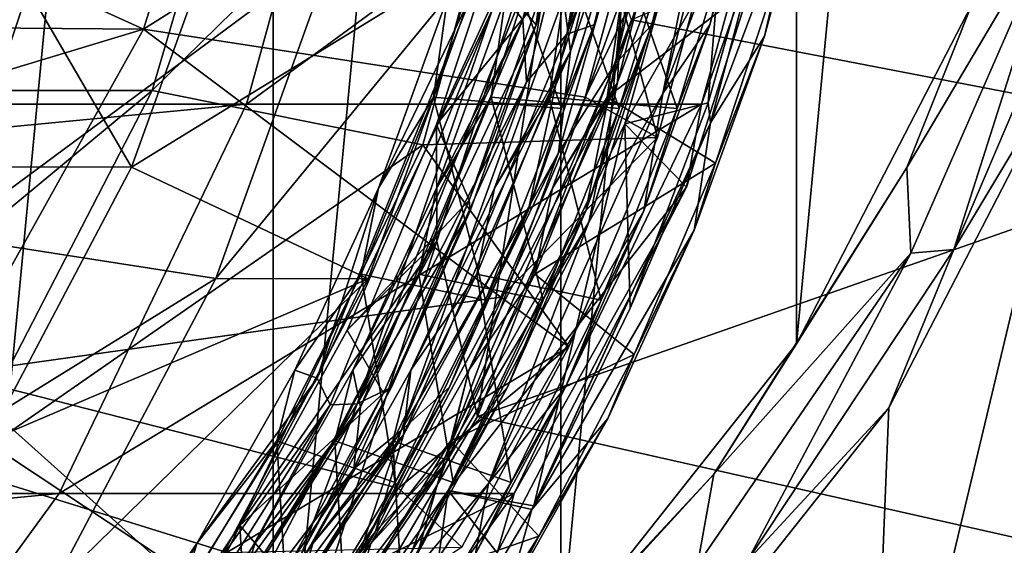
# Model space of a CAD drawing. Header units: metres. Extents: x -62 to 300, y -109 to 109.
# Tile 690 of 708: x 293.11 to 297.5, y -5.76 to -3.42. Entities that reach past the tile are written whole.
import ezdxf

# ---------------------------------------------------------------- set-up
doc = ezdxf.new("R2010")
doc.units = ezdxf.units.M
doc.layers.add('solid_500635', color=7, linetype='CONTINUOUS')

msp = doc.modelspace()

# ---------------------------------------------------------------- linework, layer by layer
at = {"layer": 'solid_500635'}
for points in [[(292.780731, -8.083946, -96.637917), (292.780731, 8.083945, -96.637917), (294.242157, 7.275358, -96.247192)], [(294.242157, -7.27536, -96.247192), (292.780731, -8.083946, -96.637917), (294.242157, 7.275358, -96.247192)], [(294.242157, -7.27536, -96.247192), (294.242157, 7.275358, -96.247192), (295.523132, 6.187184, -95.904716)], [(295.523132, -6.187184, -95.904716), (294.242157, -7.27536, -96.247192), (295.523132, 6.187184, -95.904716)], [(296.574371, 4.86124, -95.62365), (295.523132, -6.187184, -95.904716), (295.523132, 6.187184, -95.904716)], [(296.574371, 4.86124, -95.62365), (296.574371, -4.861238, -95.62365), (295.523132, -6.187184, -95.904716)], [(296.574371, 4.86124, -95.62365), (297.35553, 3.34848, -95.414803), (296.574371, -4.861238, -95.62365)], [(297.35553, 3.34848, -95.414803), (297.35553, -3.34848, -95.414803), (296.574371, -4.861238, -95.62365)], [(295.354004, -3.415788, -79.969841), (295.781158, -1.529403, -79.825218), (295.277283, -3.317314, -80.063805)], [(295.845245, -1.796878, -79.737442), (295.781158, -1.529403, -79.825218), (295.354004, -3.415788, -79.969841)], [(295.984894, -1.549115, -79.621246), (295.550323, -3.480207, -79.767853), (296.06955, -1.681897, -79.525848)], [(295.845245, -1.796878, -79.737442), (295.550323, -3.480207, -79.767853), (295.984894, -1.549115, -79.621246)], [(295.565979, -3.556602, -80.950562), (296.018005, -1.679935, -80.799454), (295.535583, -3.317314, -81.029869)], [(295.550323, -3.480207, -79.767853), (295.90387, -2.575025, -79.584053), (296.06955, -1.681897, -79.525848)], [(296.04425, -2.136523, -80.72477), (296.018005, -1.679935, -80.799454), (295.565979, -3.556602, -80.950562)], [(296.223206, -1.691082, -80.594887), (295.765198, -3.613085, -80.747627), (296.16217, -2.575025, -80.550125)], [(296.04425, -2.136523, -80.72477), (295.765198, -3.613085, -80.747627), (296.223206, -1.691082, -80.594887)], [(291.783783, -2.603402, -74.545792), (294.194366, -1.767456, -82.699844), (293.663879, -3.457346, -82.841675)], [(296.138428, -1.899699, -82.180084), (293.663879, -3.457346, -82.841675), (294.194366, -1.767456, -82.699844)], [(295.370117, -3.693913, -79.894699), (295.845245, -1.796878, -79.737442), (295.354004, -3.415788, -79.969841)], [(295.370117, -3.693913, -79.894699), (295.550323, -3.480207, -79.767853), (295.845245, -1.796878, -79.737442)], [(295.776184, -3.696395, -81.931747), (296.252808, -1.829959, -81.774223), (295.793854, -3.317314, -81.995941)], [(296.233032, -2.472927, -81.714783), (296.252808, -1.829959, -81.774223), (295.776184, -3.696395, -81.931747)], [(296.459778, -1.832615, -81.568993), (295.978516, -3.745082, -81.727798), (296.420441, -2.575025, -81.51619)], [(296.233032, -2.472927, -81.714783), (295.978516, -3.745082, -81.727798), (296.459778, -1.832615, -81.568993)], [(274.693237, -1.92937, -81.909966), (275.205505, -3.793037, -81.773003), (294.635223, -1.92937, -76.578262)], [(275.205505, -3.793037, -81.773003), (294.122955, -3.793037, -76.715218), (294.635223, -1.92937, -76.578262)], [(294.238129, -1.902321, -78.03009), (293.075836, -1.902321, -73.682785), (292.539795, -3.731265, -73.826096)], [(293.702087, -3.731265, -78.173401), (294.238129, -1.902321, -78.03009), (292.539795, -3.731265, -73.826096)], [(296.138428, -1.899699, -82.180084), (295.632629, -3.761704, -82.315315), (293.663879, -3.457346, -82.841675)], [(295.44577, -2.02142, -77.707214), (294.238129, -1.902321, -78.03009), (293.702087, -3.731265, -78.173401)], [(294.122955, -3.793037, -76.715218), (296.150513, -3.793038, -84.298851), (296.662781, -1.929368, -84.161888)], [(294.122955, -3.793037, -76.715218), (296.662781, -1.929368, -84.161888), (294.635223, -1.92937, -76.578262)], [(296.484436, -1.990654, -81.57), (295.632629, -3.761704, -82.315315), (296.138428, -1.899699, -82.180084)], [(296.662781, -1.929368, -84.161888), (296.150513, -3.793038, -84.298851), (296.634338, -2.431104, -84.169502)], [(296.180878, -3.78566, -82.738045), (296.190308, -3.87617, -82.708366), (296.69455, -1.973678, -82.543571)], [(296.447784, -2.8402, -82.666687), (296.180878, -3.78566, -82.738045), (296.69455, -1.973678, -82.543571)], [(296.69455, -1.973678, -82.543571), (296.190308, -3.87617, -82.708366), (296.679871, -2.570086, -82.48188)], [(295.95459, -3.940625, -81.711662), (296.484436, -1.990654, -81.57), (295.44577, -2.02142, -77.707214)], [(295.95459, -3.940625, -81.711662), (295.632629, -3.761704, -82.315315), (296.484436, -1.990654, -81.57)], [(298.653198, -3.958885, -89.455025), (299.157684, -2.009976, -89.320145), (295.839233, -3.415756, -78.223091)], [(294.909088, -3.97377, -77.8507), (295.44577, -2.02142, -77.707214), (293.702087, -3.731265, -78.173401)], [(295.95459, -3.940625, -81.711662), (295.44577, -2.02142, -77.707214), (294.909088, -3.97377, -77.8507)], [(295.513855, -4.008758, -80.896416), (295.765198, -3.613085, -80.747627), (296.04425, -2.136523, -80.72477)], [(295.513855, -4.008758, -80.896416), (296.04425, -2.136523, -80.72477), (295.565979, -3.556602, -80.950562)], [(295.808289, -3.879317, -82.837662), (296.313293, -2.119159, -82.702644), (296.634338, -2.431104, -84.169502)], [(296.180878, -3.78566, -82.738045), (296.313293, -2.119159, -82.702644), (295.808289, -3.879317, -82.837662)], [(296.447784, -2.8402, -82.666687), (296.313293, -2.119159, -82.702644), (296.180878, -3.78566, -82.738045)], [(295.808289, -3.879317, -82.837662), (296.634338, -2.431104, -84.169502), (296.083557, -4.1618, -84.316757)], [(296.150513, -3.793038, -84.298851), (296.083557, -4.1618, -84.316757), (296.634338, -2.431104, -84.169502)], [(295.648926, -4.317884, -81.90036), (295.978516, -3.745082, -81.727798), (296.233032, -2.472927, -81.714783)], [(295.648926, -4.317884, -81.90036), (296.233032, -2.472927, -81.714783), (295.776184, -3.696395, -81.931747)], [(295.333893, -3.346475, -78.788483), (295.413208, -3.439112, -78.693573), (295.645599, -2.575025, -78.617989)], [(295.428192, -3.317921, -78.599228), (295.645599, -2.575025, -78.617989), (295.413208, -3.439112, -78.693573)], [(295.550323, -3.480207, -79.767853), (295.671509, -3.439112, -79.659645), (295.90387, -2.575025, -79.584053)], [(295.796234, -2.925967, -79.529846), (295.90387, -2.575025, -79.584053), (295.671509, -3.439112, -79.659645)], [(295.765198, -3.613085, -80.747627), (295.929779, -3.439112, -80.62571), (296.16217, -2.575025, -80.550125)], [(296.054504, -2.925967, -80.495918), (296.16217, -2.575025, -80.550125), (295.929779, -3.439112, -80.62571)], [(295.978516, -3.745082, -81.727798), (296.18808, -3.439112, -81.591782), (296.420441, -2.575025, -81.51619)], [(296.312805, -2.925967, -81.461983), (296.420441, -2.575025, -81.51619), (296.18808, -3.439112, -81.591782)], [(296.190308, -3.87617, -82.708366), (296.430725, -3.488862, -82.562805), (296.679871, -2.570086, -82.48188)], [(296.505524, -3.166543, -82.449326), (296.679871, -2.570086, -82.48188), (296.430725, -3.488862, -82.562805)], [(297.065277, -4.074572, -95.647667), (297.35553, -3.34848, -95.414803), (297.663208, -2.575619, -95.487808)], [(297.065277, -4.074572, -95.647667), (297.663208, -2.575619, -95.487808), (297.770477, -2.881777, -95.459129)], [(291.476044, -3.439688, -74.628067), (291.783783, -2.603402, -74.545792), (293.663879, -3.457346, -82.841675)], [(295.549255, -2.621033, -78.300621), (295.284973, -2.931905, -78.501846), (294.969543, -3.883196, -78.593781)], [(294.971191, -4.403149, -78.45517), (295.549255, -2.621033, -78.300621), (294.969543, -3.883196, -78.593781)], [(295.152832, -5.184437, -78.406609), (295.549255, -2.621033, -78.300621), (294.971191, -4.403149, -78.45517)], [(295.152832, -5.184437, -78.406609), (295.839233, -3.415756, -78.223091), (295.549255, -2.621033, -78.300621)], [(292.844604, -2.759045, -73.434067), (293.610687, -4.072923, -78.197845), (292.370575, -4.072378, -73.560806)], [(292.844604, -2.759045, -73.434067), (294.08432, -2.758803, -78.071213), (293.610687, -4.072923, -78.197845)], [(293.610687, -4.072923, -78.197845), (294.08432, -2.758803, -78.071213), (295.196777, -3.096887, -77.773781)], [(297.065277, -4.074572, -95.647667), (297.770477, -2.881777, -95.459129), (297.083191, -4.45583, -95.642876)], [(297.083191, -4.45583, -95.642876), (297.770477, -2.881777, -95.459129), (297.274231, -4.439393, -95.550972)], [(297.770477, -2.881777, -95.459129), (297.931183, -2.899276, -95.375336), (297.274231, -4.439393, -95.550972)], [(294.955627, -3.761789, -79.472153), (295.018982, -3.317314, -79.09774), (295.21933, -2.934331, -79.388153)], [(295.526001, -3.812072, -79.615898), (294.955627, -3.761789, -79.472153), (295.21933, -2.934331, -79.388153)], [(294.969543, -3.883196, -78.593781), (295.284973, -2.931905, -78.501846), (295.428192, -3.317921, -78.599228)], [(295.213928, -3.761789, -80.438225), (295.277283, -3.317314, -80.063805), (295.477631, -2.934331, -80.354225)], [(295.784302, -3.812072, -80.581963), (295.213928, -3.761789, -80.438225), (295.477631, -2.934331, -80.354225)], [(295.796234, -2.925967, -79.529846), (295.526001, -3.812072, -79.615898), (295.21933, -2.934331, -79.388153)], [(295.472198, -3.761789, -81.404289), (295.535583, -3.317314, -81.029869), (295.735901, -2.934331, -81.32029)], [(296.042603, -3.812072, -81.548035), (295.472198, -3.761789, -81.404289), (295.735901, -2.934331, -81.32029)], [(296.054504, -2.925967, -80.495918), (295.784302, -3.812072, -80.581963), (295.477631, -2.934331, -80.354225)], [(295.796234, -2.925967, -79.529846), (295.671509, -3.439112, -79.659645), (295.526001, -3.812072, -79.615898)], [(295.730499, -3.761789, -82.370361), (295.793854, -3.317314, -81.995941), (295.994202, -2.934331, -82.286354)], [(296.505524, -3.166543, -82.449326), (295.730499, -3.761789, -82.370361), (295.994202, -2.934331, -82.286354)], [(296.312805, -2.925967, -81.461983), (296.042603, -3.812072, -81.548035), (295.735901, -2.934331, -81.32029)], [(296.054504, -2.925967, -80.495918), (295.929779, -3.439112, -80.62571), (295.784302, -3.812072, -80.581963)], [(296.312805, -2.925967, -81.461983), (296.18808, -3.439112, -81.591782), (296.042603, -3.812072, -81.548035)], [(297.274231, -4.439393, -95.550972), (297.931183, -2.899276, -95.375336), (297.812714, -3.54451, -95.292564)], [(293.254242, -2.967764, -71.167816), (291.541168, -2.967764, -67.208656), (291.090179, -4.382412, -67.430893)], [(292.783508, -4.382412, -71.344398), (293.254242, -2.967764, -71.167816), (291.090179, -4.382412, -67.430893)], [(294.515686, -3.099058, -75.228325), (293.254242, -2.967764, -71.167816), (292.783508, -4.382412, -71.344398)], [(293.98584, -4.569565, -75.369987), (294.515686, -3.099058, -75.228325), (292.783508, -4.382412, -71.344398)], [(293.610687, -4.072923, -78.197845), (295.196777, -3.096887, -77.773781), (294.664673, -4.571036, -77.916046)], [(295.196777, -3.096887, -77.773781), (294.515686, -3.099058, -75.228325), (293.98584, -4.569565, -75.369987)], [(295.196777, -3.096887, -77.773781), (293.98584, -4.569565, -75.369987), (294.664673, -4.571036, -77.916046)], [(296.505524, -3.166543, -82.449326), (296.212708, -4.054836, -82.541458), (295.730499, -3.761789, -82.370361)], [(296.505524, -3.166543, -82.449326), (296.430725, -3.488862, -82.562805), (296.212708, -4.054836, -82.541458)], [(294.437683, -5.014241, -79.205482), (295.140228, -3.273988, -78.989586), (294.711731, -4.166604, -79.193748)], [(295.217407, -3.373727, -78.895302), (295.140228, -3.273988, -78.989586), (294.437683, -5.014241, -79.205482)], [(295.140228, -3.273988, -78.989586), (295.018982, -3.317314, -79.09774), (294.711731, -4.166604, -79.193748)], [(294.955627, -3.761789, -79.472153), (294.711731, -4.166604, -79.193748), (295.018982, -3.317314, -79.09774)], [(294.969543, -3.883196, -78.593781), (295.428192, -3.317921, -78.599228), (295.115723, -4.220497, -78.696831)], [(295.354004, -3.415788, -79.969841), (295.277283, -3.317314, -80.063805), (294.970001, -4.166604, -80.159813)], [(295.213928, -3.761789, -80.438225), (294.970001, -4.166604, -80.159813), (295.277283, -3.317314, -80.063805)], [(295.115723, -4.220497, -78.696831), (295.428192, -3.317921, -78.599228), (295.413208, -3.439112, -78.693573)], [(295.565979, -3.556602, -80.950562), (295.535583, -3.317314, -81.029869), (295.228302, -4.166604, -81.125885)], [(295.472198, -3.761789, -81.404289), (295.228302, -4.166604, -81.125885), (295.535583, -3.317314, -81.029869)], [(295.776184, -3.696395, -81.931747), (295.793854, -3.317314, -81.995941), (295.486572, -4.166604, -82.091949)], [(295.730499, -3.761789, -82.370361), (295.486572, -4.166604, -82.091949), (295.793854, -3.317314, -81.995941)], [(294.495087, -5.132378, -79.116455), (295.217407, -3.373727, -78.895302), (294.437683, -5.014241, -79.205482)], [(294.495087, -5.132378, -79.116455), (294.61554, -5.127469, -79.008614), (295.217407, -3.373727, -78.895302)], [(295.333893, -3.346475, -78.788483), (294.61554, -5.127469, -79.008614), (295.413208, -3.439112, -78.693573)], [(295.217407, -3.373727, -78.895302), (294.61554, -5.127469, -79.008614), (295.333893, -3.346475, -78.788483)], [(297.065277, -4.074572, -95.647667), (296.574371, -4.861238, -95.62365), (297.35553, -3.34848, -95.414803)], [(295.354004, -3.415788, -79.969841), (294.970001, -4.166604, -80.159813), (294.596985, -4.978073, -80.272781)], [(294.630493, -5.140948, -80.191101), (295.354004, -3.415788, -79.969841), (294.596985, -4.978073, -80.272781)], [(295.370117, -3.693913, -79.894699), (295.354004, -3.415788, -79.969841), (294.630493, -5.140948, -80.191101)], [(298.653198, -3.958885, -89.455025), (295.839233, -3.415756, -78.223091), (295.152832, -5.184437, -78.406609)], [(291.084869, -4.238138, -74.732643), (291.476044, -3.439688, -74.628067), (293.663879, -3.457346, -82.841675)], [(291.084869, -4.238138, -74.732643), (293.663879, -3.457346, -82.841675), (292.805634, -4.996068, -83.071136)], [(295.255951, -4.65204, -82.416023), (292.805634, -4.996068, -83.071136), (293.663879, -3.457346, -82.841675)], [(295.632629, -3.761704, -82.315315), (295.255951, -4.65204, -82.416023), (293.663879, -3.457346, -82.841675)], [(294.61554, -5.127469, -79.008614), (295.119202, -4.267369, -78.785088), (295.413208, -3.439112, -78.693573)], [(295.115723, -4.220497, -78.696831), (295.413208, -3.439112, -78.693573), (295.119202, -4.267369, -78.785088)], [(295.550323, -3.480207, -79.767853), (295.377472, -4.267369, -79.75116), (295.671509, -3.439112, -79.659645)], [(295.526001, -3.812072, -79.615898), (295.671509, -3.439112, -79.659645), (295.377472, -4.267369, -79.75116)], [(295.765198, -3.613085, -80.747627), (295.635773, -4.267369, -80.717224), (295.929779, -3.439112, -80.62571)], [(295.784302, -3.812072, -80.581963), (295.929779, -3.439112, -80.62571), (295.635773, -4.267369, -80.717224)], [(295.978516, -3.745082, -81.727798), (295.894043, -4.267369, -81.683296), (296.18808, -3.439112, -81.591782)], [(296.042603, -3.812072, -81.548035), (296.18808, -3.439112, -81.591782), (295.894043, -4.267369, -81.683296)], [(295.550323, -3.480207, -79.767853), (294.812164, -5.246999, -79.99305), (295.377472, -4.267369, -79.75116)], [(295.370117, -3.693913, -79.894699), (294.812164, -5.246999, -79.99305), (295.550323, -3.480207, -79.767853)], [(296.190308, -3.87617, -82.708366), (296.11734, -4.353917, -82.660065), (296.430725, -3.488862, -82.562805)], [(296.212708, -4.054836, -82.541458), (296.430725, -3.488862, -82.562805), (296.11734, -4.353917, -82.660065)], [(296.894012, -7.388293, -95.538185), (296.98584, -5.145829, -95.513641), (297.812714, -3.54451, -95.292564)], [(297.968262, -6.036114, -95.250977), (296.894012, -7.388293, -95.538185), (297.812714, -3.54451, -95.292564)], [(297.274231, -4.439393, -95.550972), (297.812714, -3.54451, -95.292564), (296.98584, -5.145829, -95.513641)], [(294.821899, -5.266294, -81.177078), (295.565979, -3.556602, -80.950562), (294.855286, -4.978073, -81.238853)], [(295.513855, -4.008758, -80.896416), (295.565979, -3.556602, -80.950562), (294.821899, -5.266294, -81.177078)], [(295.565979, -3.556602, -80.950562), (295.228302, -4.166604, -81.125885), (294.855286, -4.978073, -81.238853)], [(295.765198, -3.613085, -80.747627), (295.007568, -5.365349, -80.977791), (295.635773, -4.267369, -80.717224)], [(295.513855, -4.008758, -80.896416), (295.007568, -5.365349, -80.977791), (295.765198, -3.613085, -80.747627)], [(294.600922, -5.417228, -80.127823), (294.812164, -5.246999, -79.99305), (295.370117, -3.693913, -79.894699)], [(294.600922, -5.417228, -80.127823), (295.370117, -3.693913, -79.894699), (294.630493, -5.140948, -80.191101)], [(295.011871, -5.390306, -82.163406), (295.776184, -3.696395, -81.931747), (295.113556, -4.978073, -82.204918)], [(295.648926, -4.317884, -81.90036), (295.776184, -3.696395, -81.931747), (295.011871, -5.390306, -82.163406)], [(295.776184, -3.696395, -81.931747), (295.486572, -4.166604, -82.091949), (295.113556, -4.978073, -82.204918)], [(293.702087, -3.731265, -78.173401), (292.539795, -3.731265, -73.826096), (291.669464, -5.41674, -74.058792)], [(292.831757, -5.41674, -78.406097), (293.702087, -3.731265, -78.173401), (291.669464, -5.41674, -74.058792)], [(294.909088, -3.97377, -77.8507), (293.702087, -3.731265, -78.173401), (292.831757, -5.41674, -78.406097)], [(294.63327, -4.549637, -79.571198), (294.711731, -4.166604, -79.193748), (294.955627, -3.761789, -79.472153)], [(295.187317, -4.665643, -79.719749), (294.63327, -4.549637, -79.571198), (294.955627, -3.761789, -79.472153)], [(294.891541, -4.549637, -80.53727), (294.970001, -4.166604, -80.159813), (295.213928, -3.761789, -80.438225)], [(295.445618, -4.665643, -80.685814), (294.891541, -4.549637, -80.53727), (295.213928, -3.761789, -80.438225)], [(295.526001, -3.812072, -79.615898), (295.187317, -4.665643, -79.719749), (294.955627, -3.761789, -79.472153)], [(295.149841, -4.549637, -81.503334), (295.228302, -4.166604, -81.125885), (295.472198, -3.761789, -81.404289)], [(295.703888, -4.665643, -81.651878), (295.149841, -4.549637, -81.503334), (295.472198, -3.761789, -81.404289)], [(295.978516, -3.745082, -81.727798), (295.201782, -5.482505, -81.962837), (295.894043, -4.267369, -81.683296)], [(295.648926, -4.317884, -81.90036), (295.201782, -5.482505, -81.962837), (295.978516, -3.745082, -81.727798)], [(295.784302, -3.812072, -80.581963), (295.445618, -4.665643, -80.685814), (295.213928, -3.761789, -80.438225)], [(295.95459, -3.940625, -81.711662), (295.255951, -4.65204, -82.416023), (295.632629, -3.761704, -82.315315)], [(295.408112, -4.549637, -82.469398), (295.486572, -4.166604, -82.091949), (295.730499, -3.761789, -82.370361)], [(296.212708, -4.054836, -82.541458), (295.408112, -4.549637, -82.469398), (295.730499, -3.761789, -82.370361)], [(296.042603, -3.812072, -81.548035), (295.703888, -4.665643, -81.651878), (295.472198, -3.761789, -81.404289)], [(275.205505, -3.793037, -81.773003), (276.039856, -5.527538, -81.549927), (294.122955, -3.793037, -76.715218)], [(276.039856, -5.527538, -81.549927), (293.288574, -5.527538, -76.938293), (294.122955, -3.793037, -76.715218)], [(293.288574, -5.527538, -76.938293), (296.150513, -3.793038, -84.298851), (294.122955, -3.793037, -76.715218)], [(293.288574, -5.527538, -76.938293), (295.316162, -5.527537, -84.521927), (296.150513, -3.793038, -84.298851)], [(295.526001, -3.812072, -79.615898), (295.377472, -4.267369, -79.75116), (295.187317, -4.665643, -79.719749)], [(296.150513, -3.793038, -84.298851), (295.316162, -5.527537, -84.521927), (296.083557, -4.1618, -84.316757)], [(295.784302, -3.812072, -80.581963), (295.635773, -4.267369, -80.717224), (295.445618, -4.665643, -80.685814)], [(296.042603, -3.812072, -81.548035), (295.894043, -4.267369, -81.683296), (295.703888, -4.665643, -81.651878)], [(296.180878, -3.78566, -82.738045), (295.808289, -3.879317, -82.837662), (295.832367, -4.701141, -82.831223)], [(296.180878, -3.78566, -82.738045), (295.832367, -4.701141, -82.831223), (296.190308, -3.87617, -82.708366)], [(294.571045, -4.799145, -78.707649), (294.969543, -3.883196, -78.593781), (295.115723, -4.220497, -78.696831)], [(294.971191, -4.403149, -78.45517), (294.969543, -3.883196, -78.593781), (294.571045, -4.799145, -78.707649)], [(295.022064, -5.513604, -83.047874), (295.808289, -3.879317, -82.837662), (296.083557, -4.1618, -84.316757)], [(295.403198, -5.582985, -82.945969), (295.808289, -3.879317, -82.837662), (295.022064, -5.513604, -83.047874)], [(296.190308, -3.87617, -82.708366), (295.394531, -5.598947, -82.948288), (296.11734, -4.353917, -82.660065)], [(295.403198, -5.582985, -82.945969), (295.394531, -5.598947, -82.948288), (296.190308, -3.87617, -82.708366)], [(295.832367, -4.701141, -82.831223), (295.403198, -5.582985, -82.945969), (296.190308, -3.87617, -82.708366)], [(295.832367, -4.701141, -82.831223), (295.808289, -3.879317, -82.837662), (295.403198, -5.582985, -82.945969)], [(295.559784, -4.874002, -81.817223), (295.95459, -3.940625, -81.711662), (294.909088, -3.97377, -77.8507)], [(295.559784, -4.874002, -81.817223), (295.255951, -4.65204, -82.416023), (295.95459, -3.940625, -81.711662)], [(294.035034, -5.790716, -78.084389), (294.909088, -3.97377, -77.8507), (292.831757, -5.41674, -78.406097)], [(295.559784, -4.874002, -81.817223), (294.909088, -3.97377, -77.8507), (294.035034, -5.790716, -78.084389)], [(297.829437, -5.7875, -89.675262), (298.653198, -3.958885, -89.455025), (295.152832, -5.184437, -78.406609)], [(294.698486, -5.697236, -81.141403), (295.007568, -5.365349, -80.977791), (295.513855, -4.008758, -80.896416)], [(294.698486, -5.697236, -81.141403), (295.513855, -4.008758, -80.896416), (294.821899, -5.266294, -81.177078)], [(292.370575, -4.072378, -73.560806), (293.610687, -4.072923, -78.197845), (292.964752, -5.296689, -78.370537)], [(292.964752, -5.296689, -78.370537), (293.610687, -4.072923, -78.197845), (294.664673, -4.571036, -77.916046)], [(296.212708, -4.054836, -82.541458), (295.851105, -4.907568, -82.651421), (295.408112, -4.549637, -82.469398)], [(296.212708, -4.054836, -82.541458), (296.11734, -4.353917, -82.660065), (295.851105, -4.907568, -82.651421)], [(296.204681, -5.441014, -95.877762), (296.574371, -4.861238, -95.62365), (297.065277, -4.074572, -95.647667)], [(296.204681, -5.441014, -95.877762), (297.065277, -4.074572, -95.647667), (297.083191, -4.45583, -95.642876)], [(294.437683, -5.014241, -79.205482), (294.711731, -4.166604, -79.193748), (294.338684, -4.978073, -79.306717)], [(294.63327, -4.549637, -79.571198), (294.338684, -4.978073, -79.306717), (294.711731, -4.166604, -79.193748)], [(294.891541, -4.549637, -80.53727), (294.596985, -4.978073, -80.272781), (294.970001, -4.166604, -80.159813)], [(295.149841, -4.549637, -81.503334), (294.855286, -4.978073, -81.238853), (295.228302, -4.166604, -81.125885)], [(295.022064, -5.513604, -83.047874), (296.083557, -4.1618, -84.316757), (295.239319, -5.792038, -84.542465)], [(295.408112, -4.549637, -82.469398), (295.113556, -4.978073, -82.204918), (295.486572, -4.166604, -82.091949)], [(295.316162, -5.527537, -84.521927), (295.239319, -5.792038, -84.542465), (296.083557, -4.1618, -84.316757)], [(294.571045, -4.799145, -78.707649), (295.115723, -4.220497, -78.696831), (294.733978, -5.08095, -78.812302)], [(294.733978, -5.08095, -78.812302), (295.115723, -4.220497, -78.696831), (294.769318, -5.054062, -78.890892)], [(295.115723, -4.220497, -78.696831), (295.119202, -4.267369, -78.785088), (294.769318, -5.054062, -78.890892)], [(294.61554, -5.127469, -79.008614), (294.769318, -5.054062, -78.890892), (295.119202, -4.267369, -78.785088)], [(294.812164, -5.246999, -79.99305), (295.027588, -5.054062, -79.856956), (295.377472, -4.267369, -79.75116)], [(295.007568, -5.365349, -80.977791), (295.285889, -5.054062, -80.823029), (295.635773, -4.267369, -80.717224)], [(295.187317, -4.665643, -79.719749), (295.377472, -4.267369, -79.75116), (295.027588, -5.054062, -79.856956)], [(295.201782, -5.482505, -81.962837), (295.544189, -5.054062, -81.789093), (295.894043, -4.267369, -81.683296)], [(295.445618, -4.665643, -80.685814), (295.635773, -4.267369, -80.717224), (295.285889, -5.054062, -80.823029)], [(295.703888, -4.665643, -81.651878), (295.894043, -4.267369, -81.683296), (295.544189, -5.054062, -81.789093)], [(294.786682, -5.974145, -82.157608), (295.201782, -5.482505, -81.962837), (295.648926, -4.317884, -81.90036)], [(294.786682, -5.974145, -82.157608), (295.648926, -4.317884, -81.90036), (295.011871, -5.390306, -82.163406)], [(293.98584, -4.569565, -75.369987), (292.783508, -4.382412, -71.344398), (292.13681, -5.715424, -71.586983)], [(295.394531, -5.598947, -82.948288), (295.732941, -5.192997, -82.775909), (296.11734, -4.353917, -82.660065)], [(295.851105, -4.907568, -82.651421), (296.11734, -4.353917, -82.660065), (295.732941, -5.192997, -82.775909)], [(294.971191, -4.403149, -78.45517), (294.571045, -4.799145, -78.707649), (294.093964, -5.670682, -78.842232)], [(294.114868, -6.051043, -78.684113), (294.971191, -4.403149, -78.45517), (294.093964, -5.670682, -78.842232)], [(294.178711, -6.836073, -78.667046), (294.971191, -4.403149, -78.45517), (294.114868, -6.051043, -78.684113)], [(294.178711, -6.836073, -78.667046), (295.152832, -5.184437, -78.406609), (294.971191, -4.403149, -78.45517)], [(296.132233, -5.84522, -95.897125), (297.083191, -4.45583, -95.642876), (296.355072, -5.828331, -95.796722)], [(296.204681, -5.441014, -95.877762), (297.083191, -4.45583, -95.642876), (296.132233, -5.84522, -95.897125)], [(296.355072, -5.828331, -95.796722), (297.274231, -4.439393, -95.550972), (296.98584, -5.145829, -95.513641)], [(297.083191, -4.45583, -95.642876), (297.274231, -4.439393, -95.550972), (296.355072, -5.828331, -95.796722)], [(294.258514, -5.292654, -79.68351), (294.338684, -4.978073, -79.306717), (294.63327, -4.549637, -79.571198)], [(294.785156, -5.479003, -79.839935), (294.258514, -5.292654, -79.68351), (294.63327, -4.549637, -79.571198)], [(294.516815, -5.292654, -80.649582), (294.596985, -4.978073, -80.272781), (294.891541, -4.549637, -80.53727)], [(295.043457, -5.479003, -80.806007), (294.516815, -5.292654, -80.649582), (294.891541, -4.549637, -80.53727)], [(295.187317, -4.665643, -79.719749), (294.785156, -5.479003, -79.839935), (294.63327, -4.549637, -79.571198)], [(294.775085, -5.292654, -81.615646), (294.855286, -4.978073, -81.238853), (295.149841, -4.549637, -81.503334)], [(295.301758, -5.479003, -81.772072), (294.775085, -5.292654, -81.615646), (295.149841, -4.549637, -81.503334)], [(295.445618, -4.665643, -80.685814), (295.043457, -5.479003, -80.806007), (294.891541, -4.549637, -80.53727)], [(295.033386, -5.292654, -82.581718), (295.113556, -4.978073, -82.204918), (295.408112, -4.549637, -82.469398)], [(295.851105, -4.907568, -82.651421), (295.033386, -5.292654, -82.581718), (295.408112, -4.549637, -82.469398)], [(295.703888, -4.665643, -81.651878), (295.301758, -5.479003, -81.772072), (295.149841, -4.549637, -81.503334)], [(293.259186, -5.947049, -75.564262), (293.98584, -4.569565, -75.369987), (292.13681, -5.715424, -71.586983)], [(292.964752, -5.296689, -78.370537), (294.664673, -4.571036, -77.916046), (293.941071, -5.944192, -78.109505)], [(294.664673, -4.571036, -77.916046), (293.98584, -4.569565, -75.369987), (293.259186, -5.947049, -75.564262)], [(294.664673, -4.571036, -77.916046), (293.259186, -5.947049, -75.564262), (293.941071, -5.944192, -78.109505)], [(295.255951, -4.65204, -82.416023), (294.800598, -5.504138, -82.537758), (292.805634, -4.996068, -83.071136)], [(295.187317, -4.665643, -79.719749), (295.027588, -5.054062, -79.856956), (294.785156, -5.479003, -79.839935)], [(295.559784, -4.874002, -81.817223), (294.800598, -5.504138, -82.537758), (295.255951, -4.65204, -82.416023)], [(295.445618, -4.665643, -80.685814), (295.285889, -5.054062, -80.823029), (295.043457, -5.479003, -80.806007)], [(295.703888, -4.665643, -81.651878), (295.544189, -5.054062, -81.789093), (295.301758, -5.479003, -81.772072)], [(294.093964, -5.670682, -78.842232), (294.571045, -4.799145, -78.707649), (294.733978, -5.08095, -78.812302)], [(296.204681, -5.441014, -95.877762), (295.523132, -6.187184, -95.904716), (296.574371, -4.861238, -95.62365)], [(295.082642, -5.76656, -81.944801), (295.559784, -4.874002, -81.817223), (294.035034, -5.790716, -78.084389)], [(295.082642, -5.76656, -81.944801), (294.800598, -5.504138, -82.537758), (295.559784, -4.874002, -81.817223)], [(295.851105, -4.907568, -82.651421), (295.425659, -5.718029, -82.777824), (295.033386, -5.292654, -82.581718)], [(295.851105, -4.907568, -82.651421), (295.732941, -5.192997, -82.775909), (295.425659, -5.718029, -82.777824)], [(294.270905, -6.308664, -82.679382), (291.657074, -6.316576, -83.37822), (292.805634, -4.996068, -83.071136)], [(294.800598, -5.504138, -82.537758), (294.270905, -6.308664, -82.679382), (292.805634, -4.996068, -83.071136)], [(294.437683, -5.014241, -79.205482), (294.338684, -4.978073, -79.306717), (293.902008, -5.750701, -79.436302)], [(294.258514, -5.292654, -79.68351), (293.902008, -5.750701, -79.436302), (294.338684, -4.978073, -79.306717)], [(294.630493, -5.140948, -80.191101), (294.596985, -4.978073, -80.272781), (294.160309, -5.750701, -80.402367)], [(294.516815, -5.292654, -80.649582), (294.160309, -5.750701, -80.402367), (294.596985, -4.978073, -80.272781)], [(294.821899, -5.266294, -81.177078), (294.855286, -4.978073, -81.238853), (294.418579, -5.750701, -81.368439)], [(294.775085, -5.292654, -81.615646), (294.418579, -5.750701, -81.368439), (294.855286, -4.978073, -81.238853)], [(295.011871, -5.390306, -82.163406), (295.113556, -4.978073, -82.204918), (294.67688, -5.750701, -82.334503)], [(295.033386, -5.292654, -82.581718), (294.67688, -5.750701, -82.334503), (295.113556, -4.978073, -82.204918)], [(293.466064, -6.577261, -79.492104), (294.437683, -5.014241, -79.205482), (293.902008, -5.750701, -79.436302)], [(294.495087, -5.132378, -79.116455), (294.437683, -5.014241, -79.205482), (293.466064, -6.577261, -79.492104)], [(294.093964, -5.670682, -78.842232), (294.733978, -5.08095, -78.812302), (294.287689, -5.895408, -78.944435)], [(294.287689, -5.895408, -78.944435), (294.733978, -5.08095, -78.812302), (294.368774, -5.796475, -79.009613)], [(294.61554, -5.127469, -79.008614), (294.368774, -5.796475, -79.009613), (294.769318, -5.054062, -78.890892)], [(294.733978, -5.08095, -78.812302), (294.769318, -5.054062, -78.890892), (294.368774, -5.796475, -79.009613)], [(294.812164, -5.246999, -79.99305), (294.627045, -5.796475, -79.975677), (295.027588, -5.054062, -79.856956)], [(294.785156, -5.479003, -79.839935), (295.027588, -5.054062, -79.856956), (294.627045, -5.796475, -79.975677)], [(295.007568, -5.365349, -80.977791), (294.885345, -5.796475, -80.94175), (295.285889, -5.054062, -80.823029)], [(295.043457, -5.479003, -80.806007), (295.285889, -5.054062, -80.823029), (294.885345, -5.796475, -80.94175)], [(295.201782, -5.482505, -81.962837), (295.143616, -5.796475, -81.907814), (295.544189, -5.054062, -81.789093)], [(295.301758, -5.479003, -81.772072), (295.544189, -5.054062, -81.789093), (295.143616, -5.796475, -81.907814)], [(293.498413, -6.712691, -79.409935), (294.495087, -5.132378, -79.116455), (293.466064, -6.577261, -79.492104)], [(293.498413, -6.712691, -79.409935), (293.621948, -6.727036, -79.301102), (294.495087, -5.132378, -79.116455)], [(294.61554, -5.127469, -79.008614), (293.621948, -6.727036, -79.301102), (294.368774, -5.796475, -79.009613)], [(294.495087, -5.132378, -79.116455), (293.621948, -6.727036, -79.301102), (294.61554, -5.127469, -79.008614)], [(293.636414, -6.693136, -80.483894), (294.630493, -5.140948, -80.191101), (293.647675, -6.501268, -80.553101)], [(294.600922, -5.417228, -80.127823), (294.630493, -5.140948, -80.191101), (293.636414, -6.693136, -80.483894)], [(294.630493, -5.140948, -80.191101), (294.160309, -5.750701, -80.402367), (293.647675, -6.501268, -80.553101)], [(296.894012, -7.388293, -95.538185), (295.873047, -6.549399, -95.811157), (296.98584, -5.145829, -95.513641)], [(296.355072, -5.828331, -95.796722), (296.98584, -5.145829, -95.513641), (295.873047, -6.549399, -95.811157)], [(297.829437, -5.7875, -89.675262), (295.152832, -5.184437, -78.406609), (294.178711, -6.836073, -78.667046)], [(295.394531, -5.598947, -82.948288), (295.282837, -5.993784, -82.908928), (295.732941, -5.192997, -82.775909)], [(295.425659, -5.718029, -82.777824), (295.732941, -5.192997, -82.775909), (295.282837, -5.993784, -82.908928)], [(294.812164, -5.246999, -79.99305), (293.797455, -6.836331, -80.291344), (294.627045, -5.796475, -79.975677)], [(294.600922, -5.417228, -80.127823), (293.797455, -6.836331, -80.291344), (294.812164, -5.246999, -79.99305)], [(292.154449, -6.418306, -78.587181), (292.964752, -5.296689, -78.370537), (293.941071, -5.944192, -78.109505)], [(293.804993, -6.80803, -81.476181), (294.821899, -5.266294, -81.177078), (293.905945, -6.501268, -81.519165)], [(294.698486, -5.697236, -81.141403), (294.821899, -5.266294, -81.177078), (293.804993, -6.80803, -81.476181)], [(293.828613, -6.001409, -79.810562), (293.902008, -5.750701, -79.436302), (294.258514, -5.292654, -79.68351)], [(294.316284, -6.259852, -79.977982), (293.828613, -6.001409, -79.810562), (294.258514, -5.292654, -79.68351)], [(294.821899, -5.266294, -81.177078), (294.418579, -5.750701, -81.368439), (293.905945, -6.501268, -81.519165)], [(294.086884, -6.001409, -80.776634), (294.160309, -5.750701, -80.402367), (294.516815, -5.292654, -80.649582)], [(294.574554, -6.259852, -80.944046), (294.086884, -6.001409, -80.776634), (294.516815, -5.292654, -80.649582)], [(294.785156, -5.479003, -79.839935), (294.316284, -6.259852, -79.977982), (294.258514, -5.292654, -79.68351)], [(294.345184, -6.001409, -81.742699), (294.418579, -5.750701, -81.368439), (294.775085, -5.292654, -81.615646)], [(294.832855, -6.259852, -81.910118), (294.345184, -6.001409, -81.742699), (294.775085, -5.292654, -81.615646)], [(295.043457, -5.479003, -80.806007), (294.574554, -6.259852, -80.944046), (294.516815, -5.292654, -80.649582)], [(294.603485, -6.001409, -82.708771), (294.67688, -5.750701, -82.334503), (295.033386, -5.292654, -82.581718)], [(295.425659, -5.718029, -82.777824), (294.603485, -6.001409, -82.708771), (295.033386, -5.292654, -82.581718)], [(295.301758, -5.479003, -81.772072), (294.832855, -6.259852, -81.910118), (294.775085, -5.292654, -81.615646)], [(295.007568, -5.365349, -80.977791), (293.971405, -6.94478, -81.282013), (294.885345, -5.796475, -80.94175)], [(294.698486, -5.697236, -81.141403), (293.971405, -6.94478, -81.282013), (295.007568, -5.365349, -80.977791)], [(293.971832, -6.921904, -82.468956), (295.011871, -5.390306, -82.163406), (294.164246, -6.501268, -82.485229)], [(294.786682, -5.974145, -82.157608), (295.011871, -5.390306, -82.163406), (293.971832, -6.921904, -82.468956)], [(295.011871, -5.390306, -82.163406), (294.67688, -5.750701, -82.334503), (294.164246, -6.501268, -82.485229)], [(298.50647, -5.361102, -95.06694), (297.831726, -6.50524, -95.142502), (297.470856, -6.8921, -95.343834)], [(298.50647, -5.361102, -95.06694), (297.470856, -6.8921, -95.343834), (297.968262, -6.036114, -95.250977)], [(294.035034, -5.790716, -78.084389), (292.831757, -5.41674, -78.406097), (291.660461, -6.894142, -78.719254)], [(293.552124, -6.973752, -80.435722), (293.797455, -6.836331, -80.291344), (294.600922, -5.417228, -80.127823)], [(293.552124, -6.973752, -80.435722), (294.600922, -5.417228, -80.127823), (293.636414, -6.693136, -80.483894)], [(295.201782, -5.482505, -81.962837), (294.143829, -7.052349, -82.273102), (295.143616, -5.796475, -81.907814)], [(294.786682, -5.974145, -82.157608), (294.143829, -7.052349, -82.273102), (295.201782, -5.482505, -81.962837)], [(294.785156, -5.479003, -79.839935), (294.627045, -5.796475, -79.975677), (294.316284, -6.259852, -79.977982)], [(295.043457, -5.479003, -80.806007), (294.885345, -5.796475, -80.94175), (294.574554, -6.259852, -80.944046)], [(295.301758, -5.479003, -81.772072), (295.143616, -5.796475, -81.907814), (294.832855, -6.259852, -81.910118)], [(295.103516, -6.627749, -96.172165), (295.523132, -6.187184, -95.904716), (296.204681, -5.441014, -95.877762)], [(295.103516, -6.627749, -96.172165), (296.204681, -5.441014, -95.877762), (296.132233, -5.84522, -95.897125)], [(276.039856, -5.527538, -81.549927), (277.167938, -7.073804, -81.248329), (293.288574, -5.527538, -76.938293)], [(277.167938, -7.073804, -81.248329), (292.160522, -7.073804, -77.239899), (293.288574, -5.527538, -76.938293)], [(292.160522, -7.073804, -77.239899), (294.18808, -7.073805, -84.823532), (295.316162, -5.527537, -84.521927)], [(292.160522, -7.073804, -77.239899), (295.316162, -5.527537, -84.521927), (293.288574, -5.527538, -76.938293)], [(293.97995, -6.978877, -83.326492), (295.022064, -5.513604, -83.047874), (295.239319, -5.792038, -84.542465)], [(294.890228, -6.435122, -83.083122), (295.022064, -5.513604, -83.047874), (293.97995, -6.978877, -83.326492)], [(295.316162, -5.527537, -84.521927), (294.18808, -7.073805, -84.823532), (295.239319, -5.792038, -84.542465)], [(295.082642, -5.76656, -81.944801), (294.270905, -6.308664, -82.679382), (294.800598, -5.504138, -82.537758)], [(295.394531, -5.598947, -82.948288), (295.022064, -5.513604, -83.047874), (294.890228, -6.435122, -83.083122)], [(295.403198, -5.582985, -82.945969), (295.022064, -5.513604, -83.047874), (295.394531, -5.598947, -82.948288)], [(295.394531, -5.598947, -82.948288), (294.890228, -6.435122, -83.083122), (295.282837, -5.993784, -82.908928)], [(293.545044, -6.486661, -78.99614), (294.093964, -5.670682, -78.842232), (294.287689, -5.895408, -78.944435)], [(294.114868, -6.051043, -78.684113), (294.093964, -5.670682, -78.842232), (293.545044, -6.486661, -78.99614)], [(293.596893, -7.22943, -81.463974), (293.971405, -6.94478, -81.282013), (294.698486, -5.697236, -81.141403)], [(293.596893, -7.22943, -81.463974), (294.698486, -5.697236, -81.141403), (293.804993, -6.80803, -81.476181)], [(293.259186, -5.947049, -75.564262), (292.13681, -5.715424, -71.586983), (291.326172, -6.941967, -71.89106)], [(295.425659, -5.718029, -82.777824), (294.927094, -6.502218, -82.92424), (294.603485, -6.001409, -82.708771)], [(295.425659, -5.718029, -82.777824), (295.282837, -5.993784, -82.908928), (294.927094, -6.502218, -82.92424)], [(293.466064, -6.577261, -79.492104), (293.902008, -5.750701, -79.436302), (293.389374, -6.501268, -79.587029)], [(293.828613, -6.001409, -79.810562), (293.389374, -6.501268, -79.587029), (293.902008, -5.750701, -79.436302)], [(294.086884, -6.001409, -80.776634), (293.647675, -6.501268, -80.553101), (294.160309, -5.750701, -80.402367)], [(294.345184, -6.001409, -81.742699), (293.905945, -6.501268, -81.519165), (294.418579, -5.750701, -81.368439)], [(294.603485, -6.001409, -82.708771), (294.164246, -6.501268, -82.485229), (294.67688, -5.750701, -82.334503)]]:
    msp.add_3dface(points, dxfattribs=at)

doc.saveas('drawing.dxf')
